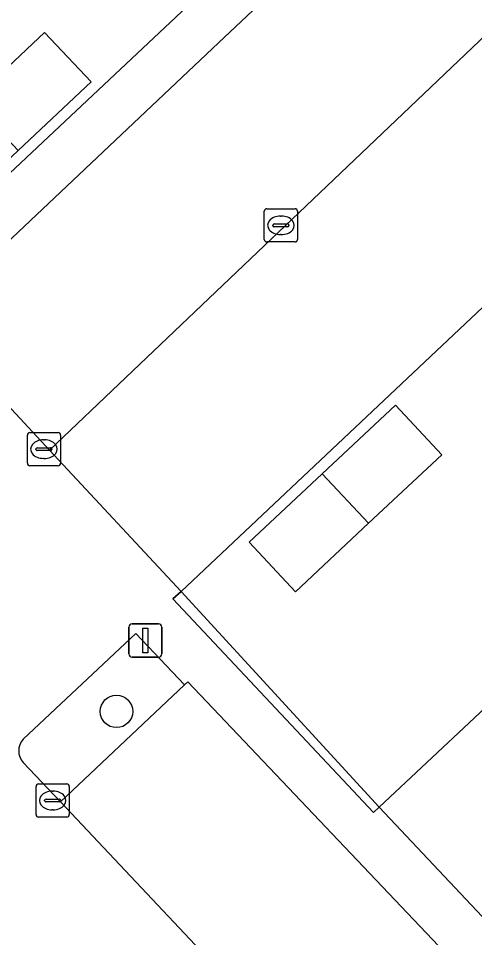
# Model space of a CAD drawing. Extents: x 162542 to 163147, y 380779 to 381521.
# Drawn here: x 162826.96 to 162840.71, y 381319.49 to 381347.2 of the extents above; entities that cross this region are included whole.
import ezdxf

# ---------------------------------------------------------------- set-up
doc = ezdxf.new("R2010")
doc.units = 0
for name, color, linetype in [('IMGEO_Boom', 7, 'Continuous'), ('IMGEO_Erf', 7, 'Continuous'), ('IMGEO_Groenvoorziening', 7, 'Continuous'), ('IMGEO_Kolk', 7, 'Continuous'), ('IMGEO_Lichtmast', 7, 'Continuous'), ('IMGEO_Muur', 7, 'Continuous'), ('IMGEO_Pand', 7, 'Continuous'), ('IMGEO_Parkeervlak_open', 7, 'Continuous'), ('IMGEO_Rijbaan_lokaal_open', 7, 'Continuous'), ('IMGEO_Voetpad_open', 7, 'Continuous')]:
    doc.layers.add(name, color=color, linetype=linetype)

msp = doc.modelspace()

# ---------------------------------------------------------------- linework, layer by layer
at = {"layer": 'IMGEO_Boom'}
msp.add_circle((162829.913, 381326.309), 0.489, dxfattribs=at)
at = {"layer": 'IMGEO_Erf'}
for points in [[(162886.791, 381381.672), (162855.45, 381352.176), (162831.86, 381329.93), (162837.829, 381323.42), (162842.138, 381327.463), (162843.768, 381325.71), (162847.585, 381329.306), (162851.401, 381332.903), (162855.218, 381336.499), (162853.575, 381338.243), (162857.621, 381342.054), (162861.666, 381345.864), (162865.712, 381349.675)], [(162831.83, 381362.028), (162833.474, 381360.282), (162829.361, 381356.408), (162825.248, 381352.534), (162823.601, 381354.282), (162820.037, 381350.925), (162821.684, 381349.188), (162817.344, 381345.198), (162823.189, 381339.252), (162824.174, 381340.177), (162851.755, 381366.101)]]:
    msp.add_lwpolyline(points, dxfattribs=at)
for points in [[(162829.147, 381345.289), (162826.949, 381343.218), (162824.75, 381341.148), (162823.348, 381342.637), (162825.547, 381344.707), (162827.748, 381346.78)], [(162837.513, 381331.982), (162835.308, 381329.918), (162833.91, 381331.41), (162836.116, 381333.475), (162838.322, 381335.539), (162839.719, 381334.047)]]:
    msp.add_lwpolyline(points, close=True, dxfattribs=at)
at = {"layer": 'IMGEO_Groenvoorziening'}
msp.add_lwpolyline([(162831.86, 381329.93), (162831.614, 381329.7), (162837.66, 381323.258), (162837.829, 381323.42)], close=True, dxfattribs=at)
for points in [[(162831.962, 381327.108), (162830.494, 381328.657), (162827.101, 381325.47)], [(162827.097, 381324.77), (162828.226, 381323.581), (162831.962, 381327.108)]]:
    msp.add_lwpolyline(points, dxfattribs=at)
msp.add_arc((162827.492, 381325.118), 0.526, 137.994, 221.3512, dxfattribs=at)
at = {"layer": 'IMGEO_Kolk'}
for p, q in [((162834.443, 381341.465), (162835.295, 381341.465)), ((162834.368, 381340.539), (162834.368, 381341.391)), ((162834.856, 381341.245), (162834.881, 381341.245)), ((162835.369, 381341.391), (162835.369, 381340.539)), ((162834.627, 381340.959), (162834.627, 381340.971)), ((162835.065, 381340.922), (162834.667, 381340.922)), ((162834.67, 381341.008), (162835.068, 381341.008)), ((162835.111, 381340.971), (162835.111, 381340.959)), ((162834.879, 381340.685), (162834.854, 381340.685)), ((162835.295, 381340.465), (162834.443, 381340.465)), ((162827.227, 381333.791), (162827.227, 381334.643)), ((162827.302, 381334.717), (162828.154, 381334.717)), ((162827.715, 381334.497), (162827.74, 381334.497)), ((162828.228, 381334.643), (162828.228, 381333.791)), ((162827.486, 381334.211), (162827.486, 381334.223)), ((162827.529, 381334.26), (162827.927, 381334.26)), ((162827.97, 381334.223), (162827.97, 381334.211)), ((162827.924, 381334.174), (162827.526, 381334.174)), ((162828.154, 381333.717), (162827.302, 381333.717)), ((162827.738, 381333.937), (162827.713, 381333.937)), ((162827.49, 381323.198), (162827.49, 381324.05)), ((162827.565, 381324.124), (162828.417, 381324.124)), ((162828.491, 381324.05), (162828.491, 381323.198)), ((162827.978, 381323.904), (162828.003, 381323.904)), ((162827.749, 381323.618), (162827.749, 381323.63)), ((162828.187, 381323.581), (162827.789, 381323.581)), ((162827.792, 381323.667), (162828.19, 381323.667)), ((162828.233, 381323.63), (162828.233, 381323.618)), ((162828.001, 381323.344), (162827.976, 381323.344)), ((162828.417, 381323.124), (162827.565, 381323.124))]:
    msp.add_line(p, q, dxfattribs=at)
for points in [[(162834.443, 381341.465), (162835.295, 381341.465)], [(162834.368, 381340.539), (162834.368, 381341.391)], [(162835.369, 381341.391), (162835.369, 381340.539)], [(162835.295, 381340.465), (162834.443, 381340.465)], [(162827.227, 381333.791), (162827.227, 381334.643)], [(162827.302, 381334.717), (162828.154, 381334.717)], [(162828.228, 381334.643), (162828.228, 381333.791)], [(162828.154, 381333.717), (162827.302, 381333.717)], [(162827.49, 381323.198), (162827.49, 381324.05)], [(162827.565, 381324.124), (162828.417, 381324.124)], [(162828.491, 381324.05), (162828.491, 381323.198)], [(162828.417, 381323.124), (162827.565, 381323.124)]]:
    msp.add_lwpolyline(points, dxfattribs=at)
for centre, radius, start, end in [((162834.445, 381341.389), 0.0765, 91.552, 178.448), ((162834.445, 381341.389), 0.0765, 91.552, 178.448), ((162835.293, 381341.389), 0.0765, 1.552, 88.448), ((162835.293, 381341.389), 0.0765, 1.552, 88.448), ((162834.667, 381340.968), 0.0403, 85.8775, 175.7526), ((162834.664, 381340.958), 0.0366, 178.938, 274.7102), ((162835.068, 381340.965), 0.043, 264.8664, 352.4533), ((162835.072, 381340.97), 0.0386, 1.7309, 96.639), ((162834.445, 381340.541), 0.0765, 181.552, 268.448), ((162834.445, 381340.541), 0.0765, 181.552, 268.448), ((162835.293, 381340.541), 0.0765, 271.552, 358.448), ((162835.293, 381340.541), 0.0765, 271.552, 358.448), ((162827.304, 381334.641), 0.0765, 91.552, 178.448), ((162827.304, 381334.641), 0.0765, 91.552, 178.448), ((162828.152, 381334.641), 0.0765, 1.552, 88.448), ((162828.152, 381334.641), 0.0765, 1.552, 88.448), ((162827.526, 381334.22), 0.0403, 85.8775, 175.7526), ((162827.931, 381334.222), 0.0386, 1.7309, 96.639), ((162827.523, 381334.21), 0.0366, 178.938, 274.7102), ((162827.927, 381334.217), 0.043, 264.8664, 352.4533), ((162827.304, 381333.793), 0.0765, 181.552, 268.448), ((162827.304, 381333.793), 0.0765, 181.552, 268.448), ((162828.152, 381333.793), 0.0765, 271.552, 358.448), ((162828.152, 381333.793), 0.0765, 271.552, 358.448), ((162827.567, 381324.048), 0.0765, 91.552, 178.448), ((162827.567, 381324.048), 0.0765, 91.552, 178.448), ((162828.415, 381324.048), 0.0765, 1.552, 88.448), ((162828.415, 381324.048), 0.0765, 1.552, 88.448), ((162827.789, 381323.627), 0.0403, 85.8775, 175.7526), ((162827.786, 381323.617), 0.0366, 178.938, 274.7102), ((162828.19, 381323.624), 0.043, 264.8664, 352.4533), ((162828.194, 381323.629), 0.0386, 1.7309, 96.639), ((162827.567, 381323.2), 0.0765, 181.552, 268.448), ((162827.567, 381323.2), 0.0765, 181.552, 268.448), ((162828.415, 381323.2), 0.0765, 271.552, 358.448), ((162828.415, 381323.2), 0.0765, 271.552, 358.448)]:
    msp.add_arc(centre, radius, start, end, dxfattribs=at)
for centre, major_axis, ratio, start_param, end_param in [((162834.855, 381340.965), (-0.387, 0.002), 0.722429, 4.712389, 7.853982), ((162834.88, 381340.965), (-0.39, 0.002), 0.717154, 1.570796, 4.712389), ((162827.714, 381334.217), (-0.387, 0.002), 0.722429, 4.712389, 7.853982), ((162827.739, 381334.217), (-0.39, 0.002), 0.717154, 1.570796, 4.712389), ((162827.977, 381323.624), (-0.387, 0.002), 0.722429, 4.712389, 7.853982), ((162828.002, 381323.624), (-0.39, 0.002), 0.717154, 1.570796, 4.712389)]:
    msp.add_ellipse(centre, major_axis=major_axis, ratio=ratio, start_param=start_param, end_param=end_param, dxfattribs=at)
at = {"layer": 'IMGEO_Lichtmast'}
for p, q in [((162830.29, 381328.049), (162830.29, 381328.849)), ((162830.29, 381328.849), (162830.29, 381328.049)), ((162830.39, 381328.949), (162831.18, 381328.949)), ((162831.18, 381328.949), (162830.39, 381328.949)), ((162831.28, 381328.849), (162831.28, 381328.049)), ((162831.28, 381328.049), (162831.28, 381328.849)), ((162831.18, 381327.949), (162830.39, 381327.949)), ((162830.39, 381327.949), (162831.18, 381327.949))]:
    msp.add_line(p, q, dxfattribs=at)
msp.add_lwpolyline([(162830.71, 381328.824), (162830.86, 381328.824), (162830.86, 381328.074), (162830.71, 381328.074), (162830.71, 381328.824)], dxfattribs=at)
for centre, start, end in [((162830.39, 381328.849), 90, 180), ((162830.39, 381328.849), 90, 180), ((162831.18, 381328.849), 0, 90), ((162831.18, 381328.849), 360, 90), ((162830.39, 381328.049), 180, 270), ((162830.39, 381328.049), 180, 270), ((162831.18, 381328.049), 270, 0), ((162831.18, 381328.049), 270, 0)]:
    msp.add_arc(centre, 0.1, start, end, dxfattribs=at)
at = {"layer": 'IMGEO_Muur'}
msp.add_lwpolyline([(162837.829, 381323.42), (162831.86, 381329.93)], dxfattribs=at)
at = {"layer": 'IMGEO_Pand'}
for points in [[(162829.147, 381345.289), (162827.748, 381346.78), (162825.547, 381344.707), (162826.949, 381343.218)], [(162839.719, 381334.047), (162838.322, 381335.539), (162836.116, 381333.475), (162837.513, 381331.982)], [(162836.116, 381333.475), (162833.91, 381331.41), (162835.308, 381329.918), (162837.513, 381331.982)], [(162843.768, 381325.71), (162842.138, 381327.463), (162837.829, 381323.42), (162843.879, 381316.998), (162846.452, 381314.267), (162850.743, 381318.308)]]:
    msp.add_lwpolyline(points, close=True, dxfattribs=at)
at = {"layer": 'IMGEO_Parkeervlak_open'}
for points in [[(162844.405, 381349.917), (162844.218, 381350.117), (162840.84, 381353.72), (162840.761, 381353.805), (162832.984, 381346.464), (162824.203, 381338.162), (162827.898, 381334.19)], [(162831.962, 381327.108), (162828.226, 381323.581), (162836.679, 381314.612), (162836.757, 381314.684), (162840.53, 381318.196), (162840.573, 381318.236), (162832.064, 381327.204)]]:
    msp.add_lwpolyline(points, close=True, dxfattribs=at)
at = {"layer": 'IMGEO_Rijbaan_lokaal_open'}
msp.add_lwpolyline([(162886.791, 381381.672), (162891.278, 381385.908), (162887.127, 381390.321), (162882.996, 381386.44), (162882.238, 381385.728), (162865.763, 381370.246), (162864.683, 381369.231), (162864.202, 381368.779), (162863.244, 381367.866), (162846.747, 381352.149), (162845.83, 381351.275), (162844.405, 381349.917), (162827.898, 381334.19), (162831.86, 381329.93), (162855.45, 381352.176)], close=True, dxfattribs=at)
for points in [[(162831.614, 381329.7), (162831.86, 381329.93), (162827.898, 381334.19), (162824.203, 381338.162), (162823.189, 381339.252), (162822.899, 381338.98), (162816.878, 381345.112), (162817.167, 381345.386), (162808.765, 381354.3), (162807.869, 381353.455), (162803.476, 381349.313), (162803.752, 381349.015), (162799.802, 381345.305)], [(162827.101, 381325.47), (162830.494, 381328.657), (162831.962, 381327.108), (162832.064, 381327.204), (162840.573, 381318.236), (162840.53, 381318.196), (162842.68, 381315.869), (162843.879, 381316.998), (162837.829, 381323.42), (162837.66, 381323.258), (162831.614, 381329.7)], [(162828.103, 381311.913), (162827.391, 381311.233), (162812.825, 381297.469), (162812.613, 381297.268), (162817.1, 381292.525), (162828.408, 381303.199), (162828.627, 381302.967), (162837.726, 381311.533), (162837.889, 381311.359), (162838.945, 381312.353), (162836.757, 381314.684), (162836.679, 381314.612), (162828.226, 381323.581), (162827.097, 381324.77)]]:
    msp.add_lwpolyline(points, dxfattribs=at)
msp.add_arc((162827.492, 381325.118), 0.526, 137.994, 221.3512, dxfattribs=at)
at = {"layer": 'IMGEO_Voetpad_open'}
msp.add_lwpolyline([(162851.755, 381366.101), (162824.174, 381340.177), (162823.189, 381339.252), (162824.203, 381338.162), (162832.984, 381346.464), (162840.761, 381353.805), (162840.84, 381353.72), (162842.286, 381355.089), (162845.65, 381351.468), (162844.218, 381350.117), (162844.405, 381349.917), (162845.83, 381351.275), (162846.747, 381352.149), (162843.132, 381356.025), (162850.249, 381362.722)], dxfattribs=at)

doc.saveas('drawing.dxf')
